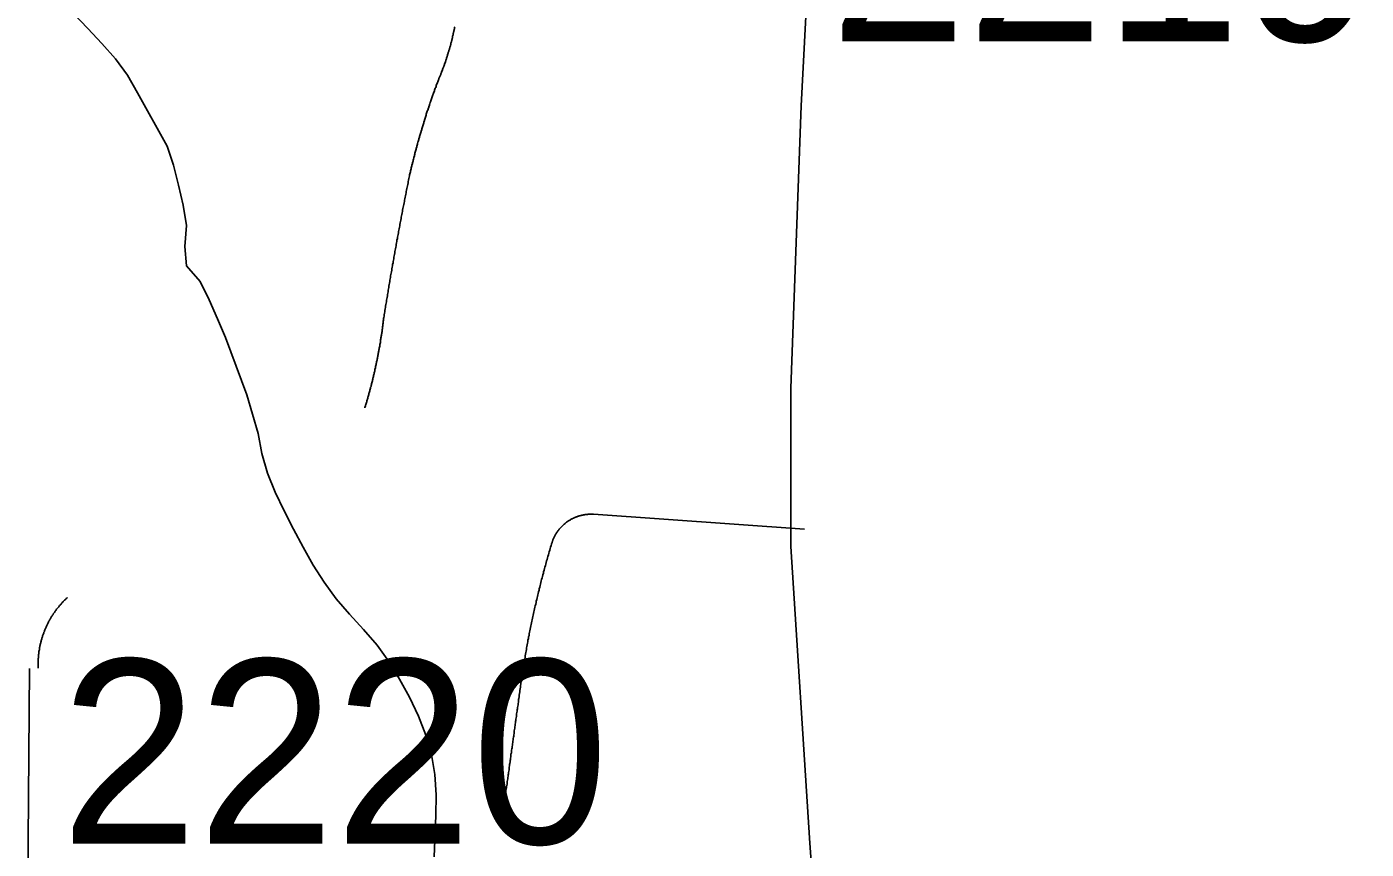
# Model space of a CAD drawing. Extents: x 1268485 to 1426702, y 514839 to 616766.
# Drawn here: x 1368487 to 1369560, y 562974 to 563634 of the extents above; entities that cross this region are included whole.
import ezdxf

# ---------------------------------------------------------------- set-up
doc = ezdxf.new("R2010")
doc.units = 0
for name, color, linetype in [('Old_Level_32', 7, 'Continuous'), ('Old_Level_35', 7, 'Continuous'), ('Old_Level_62', 7, 'Continuous'), ('Old_Level_8', 7, 'Continuous')]:
    doc.layers.add(name, color=color, linetype=linetype)

msp = doc.modelspace()

# ---------------------------------------------------------------- linework, layer by layer
at = {"layer": 'Old_Level_32'}
for points in [[(1369164.144, 562265.657), (1369157.764, 562386.932), (1369114.292, 562979.214), (1369098.869, 563216.983), (1369098.869, 563343.867), (1369107.337, 563570.105), (1369112.553, 563672.763), (1369116.031, 563782.729)], [(1368629.474, 562368.477), (1368504.197, 562767.2), (1368491.078, 562814.016), (1368486.706, 562843.768), (1368488.892, 563119.413)]]:
    msp.add_lwpolyline(points, dxfattribs=at)
at = {"layer": 'Old_Level_35'}
msp.add_line((1369109.898, 563231.066), (1368940.832, 563242.959), dxfattribs=at)
for points in [[(1368816.673, 563591.085), (1368816.878, 563591.65), (1368816.981, 563592.111), (1368817.288, 563592.623), (1368817.493, 563593.136), (1368817.801, 563593.7), (1368817.903, 563594.213), (1368818.108, 563594.726), (1368818.416, 563595.238), (1368818.519, 563595.751), (1368818.724, 563596.314), (1368819.031, 563596.827), (1368819.134, 563597.289), (1368819.339, 563597.852), (1368819.646, 563598.365), (1368819.749, 563598.929), (1368819.954, 563599.442), (1368820.159, 563600.005), (1368820.364, 563600.518), (1368820.672, 563601.082), (1368820.774, 563601.543), (1368820.979, 563602.107), (1368821.082, 563602.62), (1368821.389, 563603.183), (1368821.492, 563603.696), (1368821.799, 563604.26), (1368821.902, 563604.773), (1368822.107, 563605.337), (1368822.21, 563605.798), (1368822.517, 563606.362), (1368822.62, 563606.874), (1368822.722, 563607.439), (1368823.03, 563607.951), (1368823.132, 563608.515), (1368823.337, 563609.079), (1368823.542, 563609.54), (1368823.645, 563610.104), (1368823.85, 563610.617), (1368823.952, 563611.181), (1368824.158, 563611.745), (1368824.363, 563612.257), (1368824.465, 563612.821), (1368824.67, 563613.385), (1368824.875, 563613.898), (1368824.978, 563614.461), (1368825.08, 563615.026), (1368825.388, 563615.487), (1368825.49, 563616.051), (1368825.593, 563616.614), (1368825.798, 563617.127), (1368825.9, 563617.691), (1368826.106, 563618.255), (1368826.208, 563618.767), (1368826.413, 563619.332), (1368826.516, 563619.895), (1368826.618, 563620.46), (1368826.721, 563620.92), (1368827.028, 563621.485), (1368827.131, 563622.048), (1368827.233, 563622.613), (1368827.336, 563623.125), (1368827.541, 563623.689), (1368827.643, 563624.253), (1368827.746, 563624.816), (1368827.848, 563625.381), (1368827.951, 563625.893), (1368828.156, 563626.457), (1368828.259, 563627.021), (1368828.361, 563627.585), (1368828.464, 563628.149), (1368828.669, 563628.61), (1368828.771, 563629.174), (1368828.874, 563629.738), (1368828.976, 563630.302), (1368829.079, 563630.866), (1368829.284, 563631.378), (1368829.386, 563631.942), (1368829.489, 563632.506), (1368829.489, 563633.07), (1368829.591, 563633.634)], [(1368793.4, 563514.14), (1368793.502, 563514.96), (1368793.707, 563515.729), (1368793.912, 563516.498), (1368794.117, 563517.318), (1368794.22, 563518.087), (1368794.528, 563518.856), (1368794.63, 563519.676), (1368794.835, 563520.445), (1368795.04, 563521.265), (1368795.245, 563522.085), (1368795.348, 563522.803), (1368795.655, 563523.623), (1368795.758, 563524.443), (1368795.963, 563525.213), (1368796.27, 563525.981), (1368796.373, 563526.751), (1368796.578, 563527.571), (1368796.783, 563528.391), (1368796.988, 563529.109), (1368797.296, 563529.929), (1368797.398, 563530.698), (1368797.603, 563531.518), (1368797.706, 563532.338), (1368798.013, 563533.056), (1368798.218, 563533.876), (1368798.423, 563534.645), (1368798.629, 563535.414), (1368798.834, 563536.183), (1368799.141, 563537.003), (1368799.244, 563537.772), (1368799.551, 563538.541), (1368799.756, 563539.361), (1368799.859, 563540.13), (1368800.166, 563540.95), (1368800.371, 563541.668), (1368800.577, 563542.488), (1368800.782, 563543.257), (1368800.987, 563544.078), (1368801.294, 563544.795), (1368801.499, 563545.616), (1368801.704, 563546.384), (1368801.909, 563547.204), (1368802.114, 563547.922), (1368802.422, 563548.742), (1368802.627, 563549.512), (1368802.832, 563550.229), (1368803.14, 563551.049), (1368803.242, 563551.818), (1368803.55, 563552.638), (1368803.755, 563553.356), (1368803.96, 563554.176), (1368804.267, 563554.945), (1368804.473, 563555.766), (1368804.78, 563556.483), (1368804.985, 563557.252), (1368805.293, 563558.072), (1368805.498, 563558.79), (1368805.703, 563559.61), (1368806.01, 563560.379), (1368806.113, 563561.148), (1368806.421, 563561.917), (1368806.626, 563562.686), (1368806.831, 563563.506), (1368807.138, 563564.275), (1368807.343, 563564.993), (1368807.651, 563565.813), (1368807.856, 563566.582), (1368808.266, 563567.299), (1368808.471, 563568.12), (1368808.779, 563568.889), (1368808.984, 563569.607), (1368809.291, 563570.427), (1368809.496, 563571.195), (1368809.701, 563571.913), (1368810.009, 563572.733), (1368810.214, 563573.503), (1368810.522, 563574.271), (1368810.727, 563575.041), (1368811.034, 563575.809), (1368811.342, 563576.578), (1368811.649, 563577.296), (1368811.854, 563578.116), (1368812.162, 563578.885), (1368812.367, 563579.603), (1368812.675, 563580.372), (1368812.982, 563581.192), (1368813.29, 563581.961), (1368813.495, 563582.678), (1368813.7, 563583.448), (1368814.007, 563584.268), (1368814.418, 563584.986), (1368814.623, 563585.754), (1368814.828, 563586.523), (1368815.135, 563587.241), (1368815.545, 563588.061), (1368815.75, 563588.83), (1368815.955, 563589.548), (1368816.366, 563590.317), (1368816.673, 563591.085)], [(1368772.792, 563400.49), (1368772.997, 563401.669), (1368773.1, 563402.797), (1368773.407, 563403.975), (1368773.51, 563405.103), (1368773.715, 563406.231), (1368773.92, 563407.461), (1368774.125, 563408.538), (1368774.227, 563409.769), (1368774.535, 563410.896), (1368774.637, 563412.075), (1368774.843, 563413.203), (1368775.048, 563414.331), (1368775.253, 563415.51), (1368775.355, 563416.638), (1368775.663, 563417.816), (1368775.765, 563418.944), (1368775.97, 563420.072), (1368776.175, 563421.251), (1368776.38, 563422.379), (1368776.483, 563423.558), (1368776.79, 563424.686), (1368776.893, 563425.813), (1368777.098, 563426.993), (1368777.406, 563428.121), (1368777.508, 563429.299), (1368777.713, 563430.427), (1368777.918, 563431.555), (1368778.123, 563432.734), (1368778.226, 563433.862), (1368778.533, 563435.041), (1368778.738, 563436.169), (1368778.841, 563437.296), (1368779.149, 563438.476), (1368779.251, 563439.604), (1368779.456, 563440.834), (1368779.764, 563441.962), (1368779.866, 563443.038), (1368780.174, 563444.268), (1368780.379, 563445.396), (1368780.481, 563446.524), (1368780.789, 563447.703), (1368780.892, 563448.831), (1368781.097, 563450.01), (1368781.404, 563451.137), (1368781.507, 563452.265), (1368781.712, 563453.445), (1368782.019, 563454.572), (1368782.122, 563455.7), (1368782.327, 563456.879), (1368782.634, 563458.007), (1368782.737, 563459.134), (1368783.045, 563460.314), (1368783.25, 563461.442), (1368783.352, 563462.62), (1368783.66, 563463.748), (1368783.865, 563464.876), (1368783.967, 563466.055), (1368784.275, 563467.183), (1368784.48, 563468.311), (1368784.582, 563469.49), (1368784.89, 563470.617), (1368785.095, 563471.745), (1368785.403, 563472.925), (1368785.505, 563474.052), (1368785.71, 563475.18), (1368786.018, 563476.359), (1368786.12, 563477.487), (1368786.325, 563478.614), (1368786.633, 563479.794), (1368786.838, 563480.922), (1368787.043, 563482.049), (1368787.248, 563483.228), (1368787.453, 563484.356), (1368787.761, 563485.484), (1368787.863, 563486.663), (1368788.171, 563487.791), (1368788.376, 563488.919), (1368788.581, 563490.149), (1368788.786, 563491.225), (1368788.991, 563492.353), (1368789.299, 563493.583), (1368789.504, 563494.711), (1368789.709, 563495.788), (1368789.914, 563497.018), (1368790.119, 563498.146), (1368790.426, 563499.274), (1368790.632, 563500.452), (1368790.837, 563501.58), (1368791.042, 563502.708), (1368791.247, 563503.887), (1368791.452, 563505.015), (1368791.759, 563506.143), (1368791.964, 563507.271), (1368792.272, 563508.449), (1368792.374, 563509.577), (1368792.58, 563510.705), (1368792.887, 563511.884), (1368793.092, 563513.012), (1368793.4, 563514.14)], [(1368757.618, 563328.055), (1368757.721, 563328.773), (1368758.028, 563329.491), (1368758.233, 563330.208), (1368758.336, 563330.926), (1368758.643, 563331.644), (1368758.848, 563332.361), (1368759.156, 563333.079), (1368759.259, 563333.797), (1368759.464, 563334.514), (1368759.771, 563335.232), (1368759.874, 563335.95), (1368760.079, 563336.667), (1368760.386, 563337.385), (1368760.489, 563338.103), (1368760.796, 563338.821), (1368760.899, 563339.538), (1368761.104, 563340.256), (1368761.412, 563341.024), (1368761.514, 563341.742), (1368761.719, 563342.46), (1368761.924, 563343.177), (1368762.129, 563343.895), (1368762.232, 563344.613), (1368762.539, 563345.382), (1368762.642, 563346.048), (1368762.847, 563346.818), (1368762.949, 563347.484), (1368763.257, 563348.253), (1368763.36, 563349.021), (1368763.667, 563349.688), (1368763.77, 563350.457), (1368763.872, 563351.124), (1368764.077, 563351.892), (1368764.282, 563352.61), (1368764.487, 563353.328), (1368764.59, 563354.045), (1368764.795, 563354.815), (1368765, 563355.481), (1368765.103, 563356.25), (1368765.205, 563357.018), (1368765.513, 563357.685), (1368765.615, 563358.454), (1368765.718, 563359.172), (1368766.025, 563359.941), (1368766.128, 563360.607), (1368766.23, 563361.376), (1368766.538, 563362.145), (1368766.64, 563362.812), (1368766.743, 563363.58), (1368766.845, 563364.298), (1368767.051, 563365.067), (1368767.256, 563365.733), (1368767.358, 563366.503), (1368767.461, 563367.271), (1368767.666, 563367.989), (1368767.768, 563368.706), (1368767.973, 563369.424), (1368768.076, 563370.193), (1368768.281, 563370.962), (1368768.383, 563371.629), (1368768.486, 563372.397), (1368768.588, 563373.115), (1368768.793, 563373.884), (1368768.896, 563374.55), (1368768.999, 563375.32), (1368769.101, 563376.088), (1368769.409, 563376.806), (1368769.511, 563377.575), (1368769.614, 563378.241), (1368769.716, 563379.011), (1368769.921, 563379.728), (1368770.024, 563380.497), (1368770.126, 563381.266), (1368770.229, 563381.984), (1368770.229, 563382.702), (1368770.331, 563383.419), (1368770.536, 563384.188), (1368770.639, 563384.957), (1368770.741, 563385.675), (1368770.844, 563386.443), (1368771.049, 563387.11), (1368771.152, 563387.879), (1368771.254, 563388.648), (1368771.357, 563389.366), (1368771.357, 563390.134), (1368771.459, 563390.852), (1368771.664, 563391.621), (1368771.767, 563392.39), (1368771.869, 563393.057), (1368771.972, 563393.825), (1368771.972, 563394.543), (1368772.074, 563395.312), (1368772.279, 563396.081), (1368772.382, 563396.799), (1368772.382, 563397.568), (1368772.484, 563398.336), (1368772.587, 563399.003), (1368772.587, 563399.772), (1368772.792, 563400.49)], [(1368940.832, 563242.959), (1368940.422, 563242.959), (1368939.909, 563243.01), (1368939.499, 563243.01), (1368938.987, 563243.01), (1368938.577, 563243.01), (1368938.166, 563243.01), (1368937.654, 563242.959), (1368937.244, 563242.959), (1368936.731, 563242.959), (1368936.424, 563242.856), (1368935.911, 563242.804), (1368935.398, 563242.804), (1368934.988, 563242.754), (1368934.476, 563242.702), (1368934.168, 563242.651), (1368933.655, 563242.549), (1368933.245, 563242.497), (1368932.733, 563242.394), (1368932.22, 563242.292), (1368931.912, 563242.189), (1368931.4, 563242.138), (1368930.99, 563241.984), (1368930.477, 563241.882), (1368930.169, 563241.728), (1368929.657, 563241.626), (1368929.247, 563241.523), (1368928.837, 563241.369), (1368928.427, 563241.267), (1368928.016, 563241.062), (1368927.504, 563240.959), (1368927.094, 563240.806), (1368926.786, 563240.601), (1368926.273, 563240.446), (1368925.863, 563240.241), (1368925.453, 563240.088), (1368925.043, 563239.883), (1368924.633, 563239.678), (1368924.223, 563239.524), (1368923.915, 563239.319), (1368923.403, 563239.114), (1368922.993, 563238.858), (1368922.583, 563238.703), (1368922.275, 563238.448), (1368921.865, 563238.191), (1368921.455, 563237.986), (1368921.147, 563237.73), (1368920.737, 563237.525), (1368920.327, 563237.268), (1368920.019, 563237.012), (1368919.609, 563236.705), (1368919.302, 563236.448), (1368918.892, 563236.192), (1368918.481, 563235.884), (1368918.174, 563235.628), (1368917.866, 563235.32), (1368917.456, 563235.064), (1368917.149, 563234.757), (1368916.841, 563234.449), (1368916.533, 563234.141), (1368916.123, 563233.834), (1368915.918, 563233.526), (1368915.508, 563233.167), (1368915.201, 563232.859), (1368914.893, 563232.552), (1368914.585, 563232.244), (1368914.278, 563231.886), (1368913.97, 563231.578), (1368913.663, 563231.168), (1368913.355, 563230.861), (1368913.15, 563230.501), (1368912.843, 563230.194), (1368912.535, 563229.835), (1368912.227, 563229.425), (1368912.022, 563229.066), (1368911.715, 563228.708), (1368911.51, 563228.297), (1368911.202, 563227.938), (1368910.997, 563227.58), (1368910.792, 563227.17), (1368910.484, 563226.81), (1368910.382, 563226.452), (1368910.074, 563226.042), (1368909.869, 563225.632), (1368909.664, 563225.273), (1368909.459, 563224.812), (1368909.254, 563224.452), (1368909.152, 563223.991), (1368908.844, 563223.632), (1368908.742, 563223.171), (1368908.536, 563222.812), (1368908.331, 563222.351), (1368908.126, 563221.941), (1368908.024, 563221.582), (1368907.921, 563221.121), (1368907.716, 563220.711), (1368907.614, 563220.249), (1368907.409, 563219.839), (1368907.204, 563219.429), (1368907.101, 563219.018)], [(1368907.101, 563219.018), (1368906.794, 563217.737), (1368906.486, 563216.507), (1368906.076, 563215.327), (1368905.768, 563214.046), (1368905.358, 563212.867), (1368905.051, 563211.637), (1368904.64, 563210.355), (1368904.23, 563209.176), (1368904.025, 563207.946), (1368903.615, 563206.664), (1368903.205, 563205.485), (1368902.898, 563204.255), (1368902.59, 563203.024), (1368902.282, 563201.794), (1368901.872, 563200.564), (1368901.667, 563199.333), (1368901.257, 563198.052), (1368900.847, 563196.873), (1368900.642, 563195.642), (1368900.232, 563194.361), (1368899.924, 563193.131), (1368899.617, 563191.952), (1368899.207, 563190.67), (1368899.002, 563189.44), (1368898.591, 563188.21), (1368898.386, 563186.928), (1368897.976, 563185.749), (1368897.771, 563184.519), (1368897.361, 563183.237), (1368897.156, 563182.007), (1368896.746, 563180.725), (1368896.541, 563179.495), (1368896.233, 563178.316), (1368895.926, 563177.085), (1368895.618, 563175.804), (1368895.413, 563174.574), (1368895.003, 563173.292), (1368894.798, 563172.061), (1368894.49, 563170.831), (1368894.08, 563169.55), (1368893.875, 563168.32), (1368893.67, 563167.038), (1368893.363, 563165.807), (1368892.953, 563164.577), (1368892.747, 563163.398), (1368892.542, 563162.116), (1368892.235, 563160.886), (1368892.03, 563159.605), (1368891.722, 563158.375), (1368891.517, 563157.144), (1368891.107, 563155.862), (1368890.902, 563154.632), (1368890.594, 563153.351), (1368890.389, 563152.121), (1368890.082, 563150.89), (1368889.877, 563149.608), (1368889.672, 563148.327), (1368889.364, 563147.045), (1368889.159, 563145.815), (1368888.851, 563144.585), (1368888.646, 563143.303), (1368888.339, 563142.073), (1368888.236, 563140.791), (1368888.031, 563139.561), (1368887.724, 563138.33), (1368887.519, 563137.049), (1368887.211, 563135.819), (1368887.006, 563134.589), (1368886.903, 563133.256), (1368886.596, 563132.025), (1368886.391, 563130.743), (1368886.083, 563129.513), (1368885.981, 563128.232), (1368885.776, 563127.002), (1368885.468, 563125.771), (1368885.263, 563124.489), (1368885.161, 563123.208), (1368884.853, 563121.926), (1368884.648, 563120.696), (1368884.545, 563119.415), (1368884.238, 563118.184), (1368884.135, 563116.852), (1368883.828, 563115.621), (1368883.725, 563114.391), (1368883.52, 563113.109), (1368883.418, 563111.879), (1368883.11, 563110.546), (1368883.007, 563109.316), (1368882.7, 563108.085), (1368882.597, 563106.804), (1368882.392, 563105.574), (1368882.29, 563104.241), (1368881.982, 563103.011), (1368881.88, 563101.729), (1368881.777, 563100.498), (1368881.47, 563099.165), (1368881.367, 563097.935), (1368881.265, 563096.705), (1368880.957, 563095.372)], [(1368495.767, 563119.62), (1368495.767, 563120.235), (1368495.767, 563120.953), (1368495.767, 563121.568), (1368495.767, 563122.183), (1368495.767, 563122.798), (1368495.767, 563123.413), (1368495.767, 563124.131), (1368495.767, 563124.746), (1368495.767, 563125.361), (1368495.869, 563125.976), (1368495.869, 563126.642), (1368495.869, 563127.309), (1368495.972, 563127.924), (1368495.972, 563128.54), (1368495.972, 563129.206), (1368496.177, 563129.821), (1368496.177, 563130.436), (1368496.279, 563131.103), (1368496.382, 563131.769), (1368496.382, 563132.384), (1368496.484, 563132.999), (1368496.587, 563133.614), (1368496.792, 563134.229), (1368496.792, 563134.896), (1368496.894, 563135.511), (1368496.997, 563136.127), (1368497.099, 563136.742), (1368497.202, 563137.357), (1368497.407, 563138.023), (1368497.51, 563138.638), (1368497.612, 563139.253), (1368497.92, 563139.868), (1368498.022, 563140.483), (1368498.125, 563141.15), (1368498.227, 563141.765), (1368498.535, 563142.381), (1368498.637, 563142.944), (1368498.842, 563143.559), (1368499.047, 563144.174), (1368499.253, 563144.79), (1368499.355, 563145.354), (1368499.663, 563146.02), (1368499.868, 563146.635), (1368499.97, 563147.199), (1368500.278, 563147.814), (1368500.483, 563148.378), (1368500.79, 563148.993), (1368500.995, 563149.557), (1368501.098, 563150.173), (1368501.406, 563150.736), (1368501.611, 563151.351), (1368501.918, 563151.916), (1368502.226, 563152.479), (1368502.533, 563153.146), (1368502.738, 563153.709), (1368503.046, 563154.274), (1368503.251, 563154.837), (1368503.456, 563155.401), (1368503.866, 563156.017), (1368504.174, 563156.58), (1368504.481, 563157.144), (1368504.789, 563157.708), (1368504.994, 563158.272), (1368505.404, 563158.733), (1368505.712, 563159.297), (1368506.019, 563159.861), (1368506.327, 563160.425), (1368506.634, 563160.938), (1368507.044, 563161.501), (1368507.352, 563162.066), (1368507.762, 563162.578), (1368507.967, 563163.142), (1368508.377, 563163.604), (1368508.787, 563164.167), (1368509.095, 563164.68), (1368509.505, 563165.192), (1368509.915, 563165.757), (1368510.223, 563166.269), (1368510.633, 563166.73), (1368511.043, 563167.243), (1368511.351, 563167.755), (1368511.863, 563168.268), (1368512.273, 563168.73), (1368512.581, 563169.242), (1368512.991, 563169.755), (1368513.504, 563170.165), (1368513.914, 563170.678), (1368514.221, 563171.19), (1368514.734, 563171.601), (1368515.144, 563172.113), (1368515.657, 563172.574), (1368515.964, 563173.087), (1368516.477, 563173.497), (1368516.887, 563173.959), (1368517.4, 563174.369), (1368517.912, 563174.881), (1368518.22, 563175.291), (1368518.732, 563175.752), (1368519.245, 563176.163)], [(1368880.957, 563095.372), (1368880.854, 563094.398), (1368880.752, 563093.321), (1368880.649, 563092.245), (1368880.547, 563091.271), (1368880.342, 563090.195), (1368880.137, 563089.17), (1368880.034, 563088.144), (1368879.829, 563087.067), (1368879.727, 563086.042), (1368879.624, 563085.017), (1368879.522, 563083.941), (1368879.214, 563082.916), (1368879.111, 563081.89), (1368879.009, 563080.813), (1368878.906, 563079.788), (1368878.701, 563078.763), (1368878.599, 563077.687), (1368878.394, 563076.712), (1368878.291, 563075.636), (1368878.086, 563074.559), (1368877.984, 563073.586), (1368877.881, 563072.509), (1368877.779, 563071.433), (1368877.471, 563070.458), (1368877.369, 563069.382), (1368877.266, 563068.305), (1368877.163, 563067.332), (1368876.958, 563066.255), (1368876.856, 563065.179), (1368876.651, 563064.204), (1368876.548, 563063.128), (1368876.343, 563062.051), (1368876.241, 563061.077), (1368876.138, 563060.001), (1368876.036, 563058.924), (1368875.831, 563057.95), (1368875.626, 563056.874), (1368875.523, 563055.797), (1368875.421, 563054.823), (1368875.215, 563053.746), (1368875.113, 563052.67), (1368875.01, 563051.696), (1368874.703, 563050.62), (1368874.6, 563049.543), (1368874.498, 563048.569), (1368874.395, 563047.492), (1368874.293, 563046.416), (1368874.088, 563045.442), (1368873.985, 563044.366), (1368873.78, 563043.289), (1368873.575, 563042.315), (1368873.473, 563041.238), (1368873.37, 563040.213), (1368873.268, 563039.188), (1368873.165, 563038.112), (1368872.857, 563037.086), (1368872.755, 563036.061), (1368872.652, 563034.984), (1368872.55, 563033.959), (1368872.345, 563032.934), (1368872.242, 563031.858), (1368872.14, 563030.832), (1368871.832, 563029.807), (1368871.73, 563028.73), (1368871.627, 563027.705), (1368871.525, 563026.68), (1368871.422, 563025.603), (1368871.217, 563024.578), (1368871.114, 563023.553), (1368870.909, 563022.476), (1368870.704, 563021.451), (1368870.602, 563020.425), (1368870.499, 563019.4), (1368870.397, 563018.324), (1368870.294, 563017.299), (1368869.987, 563016.274), (1368869.884, 563015.197), (1368869.782, 563014.171), (1368869.577, 563013.146), (1368869.474, 563012.07), (1368869.372, 563011.045), (1368869.269, 563010.019), (1368868.961, 563008.943), (1368868.859, 563007.917), (1368868.756, 563006.892), (1368868.654, 563005.816), (1368868.551, 563004.791), (1368868.346, 563003.765), (1368868.244, 563002.688), (1368868.141, 563001.663), (1368867.834, 563000.638), (1368867.731, 562999.562), (1368867.629, 562998.587), (1368867.526, 562997.511), (1368867.424, 562996.434), (1368867.218, 562995.461), (1368867.116, 562994.384), (1368866.911, 562993.308), (1368866.706, 562992.333)]]:
    msp.add_lwpolyline(points, dxfattribs=at)
at = {"layer": 'Old_Level_62'}
msp.add_lwpolyline([(1368524.166, 563644.091), (1368535.547, 563632.148), (1368546.927, 563620.203), (1368557.692, 563607.9), (1368567.432, 563594.828), (1368575.532, 563580.628), (1368599.215, 563537.926), (1368604.137, 563522.547), (1368608.34, 563506.604), (1368611.929, 563490.457), (1368614.594, 563474.308), (1368613.364, 563457.546), (1368614.594, 563441.91), (1368625.667, 563429.299), (1368632.946, 563414.638), (1368639.611, 563399.618), (1368645.967, 563384.445), (1368662.987, 563338.564), (1368672.111, 563307.653), (1368675.187, 563291.504), (1368679.698, 563275.767), (1368685.747, 563260.491), (1368692.924, 563245.727), (1368700.409, 563231.066), (1368708.098, 563216.507), (1368716.198, 563202.204), (1368724.912, 563188.363), (1368734.652, 563175.189), (1368745.418, 563162.732), (1368756.593, 563150.531), (1368767.358, 563138.075), (1368776.893, 563124.849), (1368785.3, 563110.803), (1368793.297, 563096.192), (1368800.474, 563081.173), (1368806.523, 563065.845), (1368811.137, 563050.261), (1368813.802, 563034.369), (1368814.725, 563018.017), (1368814.52, 563001.407), (1368813.187, 562968.342)], dxfattribs=at)

# ---------------------------------------------------------------- texts
at = {"layer": 'Old_Level_8'}
for s, p in [('2219', (1369130.18, 563621.941)), ('2220', (1368513.792, 562978.934))]:
    msp.add_text(s, height=147.6375, dxfattribs=at).set_placement(p)

doc.saveas('drawing.dxf')
